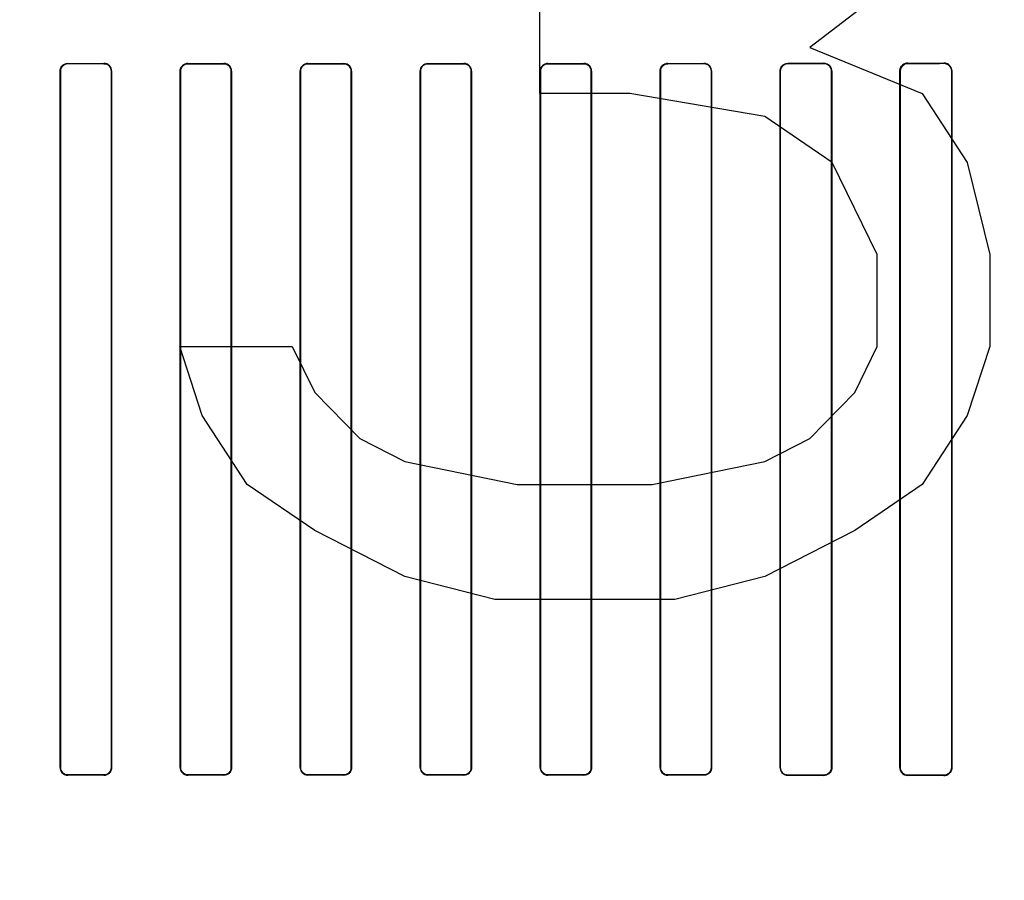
# Model space of a CAD drawing. Header units: millimetres. Extents: x 0 to 297, y 0 to 210.
# Tile 359 of 455: x 242.446 to 242.733, y 157.272 to 157.523. Entities that reach past the tile are written whole.
import ezdxf

# ---------------------------------------------------------------- set-up
doc = ezdxf.new("R2010")
doc.units = ezdxf.units.MM
doc.header["$LTSCALE"] = 16.335
doc.layers.get('0').update_dxf_attribs({"linetype": 'CONTINUOUS'})
for name, color, linetype in [('AXES_REF', 7, 'CONTINUOUS'), ('INTFCLR_1', 7, 'CONTINUOUS'), ('INTFCLR_72935', 7, 'CONTINUOUS')]:
    doc.layers.add(name, color=color, linetype=linetype)

msp = doc.modelspace()

# ---------------------------------------------------------------- linework, layer by layer
at = {"color": 7, "linetype": 'Continuous'}
for p, q in [((242.70297, 157.53494), (242.67672, 157.51483)), ((242.59797, 157.50143), (242.59797, 157.52823)), ((242.67672, 157.51483), (242.70954, 157.50143)), ((242.62422, 157.50143), (242.59797, 157.50143)), ((242.6636, 157.49472), (242.62422, 157.50143)), ((242.70954, 157.50143), (242.72266, 157.48132)), ((242.68329, 157.48132), (242.6636, 157.49472)), ((242.69641, 157.45451), (242.68329, 157.48132)), ((242.72266, 157.48132), (242.72922, 157.45451)), ((242.69641, 157.4277), (242.69641, 157.45451)), ((242.72922, 157.45451), (242.72922, 157.4277)), ((242.49954, 157.4076), (242.49297, 157.4277)), ((242.49297, 157.4277), (242.52579, 157.4277)), ((242.52579, 157.4277), (242.53235, 157.4143)), ((242.68985, 157.4143), (242.69641, 157.4277)), ((242.72922, 157.4277), (242.72266, 157.4076)), ((242.53235, 157.4143), (242.54547, 157.40089)), ((242.67672, 157.40089), (242.68985, 157.4143)), ((242.51266, 157.38749), (242.49954, 157.4076)), ((242.72266, 157.4076), (242.70954, 157.38749)), ((242.54547, 157.40089), (242.5586, 157.39419)), ((242.6636, 157.39419), (242.67672, 157.40089)), ((242.5586, 157.39419), (242.59141, 157.38749)), ((242.63079, 157.38749), (242.6636, 157.39419)), ((242.53235, 157.37408), (242.51266, 157.38749)), ((242.59141, 157.38749), (242.63079, 157.38749)), ((242.70954, 157.38749), (242.68985, 157.37408)), ((242.5586, 157.36068), (242.53235, 157.37408)), ((242.68985, 157.37408), (242.6636, 157.36068)), ((242.58485, 157.35398), (242.5586, 157.36068)), ((242.6636, 157.36068), (242.63735, 157.35398)), ((242.63735, 157.35398), (242.58485, 157.35398))]:
    msp.add_line(p, q, dxfattribs=at)
for radius in [6.78708, 6.7865, 6.74304]:
    msp.add_circle((241.48891, 154.71148), radius, dxfattribs=at)
msp.add_arc((241.48891, 154.71148), 6.72, 278.277129, 261.722871, dxfattribs=at)
at = {"layer": 'AXES_REF', "color": 9, "linetype": 'Continuous'}
msp.add_circle((241.48891, 154.71148), 4.15, dxfattribs=at)
at = {"layer": 'AXES_REF', "color": 7, "linetype": 'Continuous'}
msp.add_arc((241.48891, 154.71148), 6.874, 113.082685, 66.917315, dxfattribs=at)
at = {"layer": 'AXES_REF', "color": 9, "linetype": 'Continuous'}
msp.add_arc((241.48891, 154.71148), 6.19116, 94.411812, 85.588188, dxfattribs=at)
at = {"layer": 'INTFCLR_1', "color": 9, "linetype": 'Continuous'}
for p, q in [((242.46036, 157.51016), (242.46036, 157.51024)), ((242.47086, 157.51023), (242.47086, 157.51015)), ((242.49536, 157.51014), (242.49536, 157.51021)), ((242.50586, 157.5102), (242.50586, 157.51013)), ((242.53036, 157.51012), (242.53036, 157.5102)), ((242.54086, 157.51019), (242.54086, 157.51012)), ((242.56536, 157.51012), (242.56536, 157.51019)), ((242.57586, 157.5102), (242.57586, 157.51012)), ((242.60036, 157.51013), (242.60036, 157.5102)), ((242.61086, 157.51021), (242.61086, 157.51014)), ((242.63536, 157.51015), (242.63536, 157.51023)), ((242.64586, 157.51024), (242.64586, 157.51016)), ((242.67036, 157.51018), (242.67036, 157.51026)), ((242.68086, 157.51027), (242.68086, 157.5102)), ((242.70536, 157.51023), (242.70536, 157.51031)), ((242.71586, 157.51033), (242.71586, 157.51025)), ((242.45809, 157.50797), (242.45816, 157.50797)), ((242.47304, 157.50797), (242.47311, 157.50797)), ((242.49311, 157.50797), (242.49319, 157.50797)), ((242.50802, 157.50797), (242.50809, 157.50797)), ((242.52813, 157.50797), (242.5282, 157.50797)), ((242.54301, 157.50797), (242.54308, 157.50797)), ((242.56313, 157.50797), (242.5632, 157.50797)), ((242.57801, 157.50797), (242.57808, 157.50797)), ((242.59812, 157.50797), (242.59819, 157.50797)), ((242.61302, 157.50797), (242.6131, 157.50797)), ((242.6331, 157.50797), (242.63317, 157.50797)), ((242.64805, 157.50797), (242.64813, 157.50797)), ((242.66807, 157.50797), (242.66814, 157.50797)), ((242.68309, 157.50797), (242.68317, 157.50797)), ((242.70302, 157.50797), (242.7031, 157.50797)), ((242.71814, 157.50797), (242.71822, 157.50797)), ((242.45816, 157.30497), (242.45809, 157.30497)), ((242.47311, 157.30497), (242.47304, 157.30497)), ((242.49319, 157.30497), (242.49311, 157.30497)), ((242.50809, 157.30497), (242.50802, 157.30497)), ((242.5282, 157.30497), (242.52813, 157.30497)), ((242.54308, 157.30497), (242.54301, 157.30497)), ((242.5632, 157.30497), (242.56313, 157.30497)), ((242.57808, 157.30497), (242.57801, 157.30497)), ((242.59819, 157.30497), (242.59812, 157.30497)), ((242.6131, 157.30497), (242.61302, 157.30497)), ((242.63317, 157.30497), (242.6331, 157.30497)), ((242.64813, 157.30497), (242.64805, 157.30497)), ((242.66814, 157.30497), (242.66807, 157.30497)), ((242.68317, 157.30497), (242.68309, 157.30497)), ((242.7031, 157.30497), (242.70302, 157.30497)), ((242.71822, 157.30497), (242.71814, 157.30497)), ((242.46036, 157.3027), (242.46036, 157.30278)), ((242.47086, 157.30279), (242.47086, 157.30271)), ((242.49536, 157.30273), (242.49536, 157.3028)), ((242.50586, 157.30281), (242.50586, 157.30273)), ((242.53036, 157.30274), (242.53036, 157.30281)), ((242.54086, 157.30282), (242.54086, 157.30274)), ((242.56536, 157.30274), (242.56536, 157.30282)), ((242.57586, 157.30281), (242.57586, 157.30274)), ((242.60036, 157.30273), (242.60036, 157.30281)), ((242.61086, 157.3028), (242.61086, 157.30273)), ((242.63536, 157.30271), (242.63536, 157.30279)), ((242.64586, 157.30278), (242.64586, 157.3027)), ((242.67036, 157.30268), (242.67036, 157.30275)), ((242.68086, 157.30274), (242.68086, 157.30266)), ((242.70536, 157.30263), (242.70536, 157.30271)), ((242.71586, 157.30269), (242.71586, 157.30261))]:
    msp.add_line(p, q, dxfattribs=at)
at = {"layer": 'INTFCLR_1', "color": 6, "linetype": 'Continuous'}
for p, q in [((242.45809, 157.50797), (242.45809, 157.30497)), ((242.45816, 157.50797), (242.45816, 157.30497)), ((242.47304, 157.30497), (242.47304, 157.50797)), ((242.47311, 157.30497), (242.47311, 157.50797)), ((242.49311, 157.50797), (242.49311, 157.30497)), ((242.49319, 157.50797), (242.49319, 157.30497)), ((242.50802, 157.30497), (242.50802, 157.50797)), ((242.50809, 157.30497), (242.50809, 157.50797)), ((242.52813, 157.50797), (242.52813, 157.30497)), ((242.5282, 157.50797), (242.5282, 157.30497)), ((242.54301, 157.30497), (242.54301, 157.50797)), ((242.54308, 157.30497), (242.54308, 157.50797)), ((242.56313, 157.50797), (242.56313, 157.30497)), ((242.5632, 157.50797), (242.5632, 157.30497)), ((242.57801, 157.30497), (242.57801, 157.50797)), ((242.57808, 157.30497), (242.57808, 157.50797)), ((242.59812, 157.50797), (242.59812, 157.30497)), ((242.59819, 157.50797), (242.59819, 157.30497)), ((242.61302, 157.30497), (242.61302, 157.50797)), ((242.6131, 157.30497), (242.6131, 157.50797)), ((242.6331, 157.50797), (242.6331, 157.30497)), ((242.63317, 157.50797), (242.63317, 157.30497)), ((242.64805, 157.30497), (242.64805, 157.50797)), ((242.64813, 157.30497), (242.64813, 157.50797)), ((242.66807, 157.50797), (242.66807, 157.30497)), ((242.66814, 157.50797), (242.66814, 157.30497)), ((242.68309, 157.30497), (242.68309, 157.50797)), ((242.68317, 157.30497), (242.68317, 157.50797)), ((242.70302, 157.50797), (242.70302, 157.30497)), ((242.7031, 157.50797), (242.7031, 157.30497)), ((242.71814, 157.30497), (242.71814, 157.50797)), ((242.71822, 157.30497), (242.71822, 157.50797))]:
    msp.add_line(p, q, dxfattribs=at)
for centre, major_axis, start_param, end_param in [((242.55311, 157.51147), (0.36509, 0), -1.827661, -1.798036), ((242.55311, 157.51147), (0.38609, 0), -1.8134, -1.785477), ((242.55311, 157.51147), (0.36509, 0), -1.729645, -1.700582), ((242.55311, 157.51147), (0.38609, 0), -1.720938, -1.693486), ((242.55311, 157.51147), (0.36509, 0), -1.633151, -1.604356), ((242.55311, 157.51147), (0.38609, 0), -1.629755, -1.60253), ((242.55311, 157.51147), (0.36509, 0), -1.537236, -1.508442), ((242.55311, 157.51147), (0.38609, 0), -1.539062, -1.511838), ((242.55311, 157.51147), (0.36509, 0), -1.441011, -1.411947), ((242.55311, 157.51147), (0.38609, 0), -1.448107, -1.420655), ((242.55311, 157.51147), (0.36509, 0), -1.343557, -1.313932), ((242.55311, 157.51147), (0.38609, 0), -1.356116, -1.328192), ((242.55311, 157.51147), (0.36509, 0), -1.243846, -1.213314), ((242.55311, 157.51147), (0.38609, 0), -1.262235, -1.233556), ((242.55311, 157.51147), (0.36509, 0), -1.140627, -1.108745), ((242.55311, 157.51147), (0.38609, 0), -1.165445, -1.135656), ((242.55311, 157.30147), (0.38609, 0), 1.785477, 1.8134), ((242.55311, 157.30147), (0.36509, 0), 1.798036, 1.827661), ((242.55311, 157.30147), (0.38609, 0), 1.693486, 1.720938), ((242.55311, 157.30147), (0.36509, 0), 1.700582, 1.729645), ((242.55311, 157.30147), (0.38609, 0), 1.60253, 1.629755), ((242.55311, 157.30147), (0.36509, 0), 1.604356, 1.633151), ((242.55311, 157.30147), (0.38609, 0), 1.511838, 1.539062), ((242.55311, 157.30147), (0.36509, 0), 1.508442, 1.537236), ((242.55311, 157.30147), (0.38609, 0), 1.420655, 1.448107), ((242.55311, 157.30147), (0.36509, 0), 1.411947, 1.441011), ((242.55311, 157.30147), (0.38609, 0), 1.328192, 1.356116), ((242.55311, 157.30147), (0.36509, 0), 1.313932, 1.343557), ((242.55311, 157.30147), (0.38609, 0), 1.233556, 1.262235), ((242.55311, 157.30147), (0.36509, 0), 1.213314, 1.243846), ((242.55311, 157.30147), (0.38609, 0), 1.135656, 1.165445), ((242.55311, 157.30147), (0.36509, 0), 1.108745, 1.140627)]:
    msp.add_ellipse(centre, major_axis=major_axis, ratio=0.003491, start_param=start_param, end_param=end_param, dxfattribs=at)
for points, knots in [([(242.45809, 157.50797), (242.45809, 157.50849), (242.4585, 157.50968), (242.45972, 157.51024), (242.46036, 157.51024)], [0, 0, 0, 0, 0.448931, 1, 1, 1, 1]), ([(242.46036, 157.51016), (242.45979, 157.51016), (242.45862, 157.50969), (242.45816, 157.50852), (242.45816, 157.50797)], [0, 0, 0, 0, 0.506253, 1, 1, 1, 1]), ([(242.47311, 157.50797), (242.47311, 157.50854), (242.47264, 157.50974), (242.47144, 157.51023), (242.47086, 157.51023)], [0, 0, 0, 0, 0.496563, 1, 1, 1, 1]), ([(242.47304, 157.50797), (242.47304, 157.50847), (242.47264, 157.50962), (242.47147, 157.51015), (242.47086, 157.51015)], [0, 0, 0, 0, 0.450447, 1, 1, 1, 1]), ([(242.49311, 157.50797), (242.49311, 157.50849), (242.49353, 157.50967), (242.49473, 157.51021), (242.49536, 157.51021)], [0, 0, 0, 0, 0.453611, 1, 1, 1, 1]), ([(242.49536, 157.51014), (242.4948, 157.51014), (242.49365, 157.50967), (242.49319, 157.50852), (242.49319, 157.50797)], [0, 0, 0, 0, 0.502967, 1, 1, 1, 1]), ([(242.50809, 157.50797), (242.50809, 157.50854), (242.50762, 157.50973), (242.50643, 157.5102), (242.50586, 157.5102)], [0, 0, 0, 0, 0.499539, 1, 1, 1, 1]), ([(242.50802, 157.50797), (242.50802, 157.50847), (242.50761, 157.50961), (242.50646, 157.51013), (242.50586, 157.51013)], [0, 0, 0, 0, 0.455659, 1, 1, 1, 1]), ([(242.52813, 157.50797), (242.52813, 157.50849), (242.52855, 157.50967), (242.52974, 157.5102), (242.53036, 157.5102)], [0, 0, 0, 0, 0.459315, 1, 1, 1, 1]), ([(242.53036, 157.51012), (242.52981, 157.51012), (242.52866, 157.50966), (242.5282, 157.50852), (242.5282, 157.50797)], [0, 0, 0, 0, 0.501233, 1, 1, 1, 1]), ([(242.54308, 157.50797), (242.54308, 157.50854), (242.54261, 157.50972), (242.54142, 157.51019), (242.54086, 157.51019)], [0, 0, 0, 0, 0.500819, 1, 1, 1, 1]), ([(242.54301, 157.50797), (242.54301, 157.50847), (242.54261, 157.5096), (242.54146, 157.51012), (242.54086, 157.51012)], [0, 0, 0, 0, 0.453813, 1, 1, 1, 1]), ([(242.56313, 157.50797), (242.56313, 157.50848), (242.56354, 157.50966), (242.56474, 157.51019), (242.56536, 157.51019)], [0, 0, 0, 0, 0.453711, 1, 1, 1, 1]), ([(242.56536, 157.51012), (242.56481, 157.51012), (242.56366, 157.50966), (242.5632, 157.50852), (242.5632, 157.50797)], [0, 0, 0, 0, 0.50096, 1, 1, 1, 1]), ([(242.57808, 157.50797), (242.57808, 157.50854), (242.57761, 157.50972), (242.57642, 157.5102), (242.57586, 157.5102)], [0, 0, 0, 0, 0.500481, 1, 1, 1, 1]), ([(242.57801, 157.50797), (242.57801, 157.50847), (242.5776, 157.50961), (242.57645, 157.51012), (242.57586, 157.51012)], [0, 0, 0, 0, 0.459192, 1, 1, 1, 1]), ([(242.59812, 157.50797), (242.59812, 157.50849), (242.59854, 157.50967), (242.59974, 157.5102), (242.60036, 157.5102)], [0, 0, 0, 0, 0.455466, 1, 1, 1, 1]), ([(242.60036, 157.51013), (242.5998, 157.51013), (242.59865, 157.50967), (242.59819, 157.50852), (242.59819, 157.50797)], [0, 0, 0, 0, 0.502135, 1, 1, 1, 1]), ([(242.6131, 157.50797), (242.6131, 157.50854), (242.61262, 157.50973), (242.61143, 157.51021), (242.61086, 157.51021)], [0, 0, 0, 0, 0.498498, 1, 1, 1, 1]), ([(242.61302, 157.50797), (242.61302, 157.50847), (242.61262, 157.50961), (242.61146, 157.51014), (242.61086, 157.51014)], [0, 0, 0, 0, 0.453787, 1, 1, 1, 1]), ([(242.6331, 157.50797), (242.6331, 157.50849), (242.63351, 157.50968), (242.63472, 157.51023), (242.63536, 157.51023)], [0, 0, 0, 0, 0.449916, 1, 1, 1, 1]), ([(242.63536, 157.51015), (242.63479, 157.51015), (242.63363, 157.50968), (242.63317, 157.50852), (242.63317, 157.50797)], [0, 0, 0, 0, 0.504817, 1, 1, 1, 1]), ([(242.64813, 157.50797), (242.64813, 157.50848), (242.64772, 157.50967), (242.6465, 157.51024), (242.64586, 157.51024)], [0, 0, 0, 0, 0.442114, 1, 1, 1, 1]), ([(242.64805, 157.50797), (242.64805, 157.50847), (242.64765, 157.50963), (242.64647, 157.51016), (242.64586, 157.51016)], [0, 0, 0, 0, 0.449607, 1, 1, 1, 1]), ([(242.66807, 157.50797), (242.66807, 157.50849), (242.66848, 157.50969), (242.66971, 157.51026), (242.67036, 157.51026)], [0, 0, 0, 0, 0.444674, 1, 1, 1, 1]), ([(242.67036, 157.51018), (242.66978, 157.51018), (242.6686, 157.5097), (242.66814, 157.50852), (242.66814, 157.50797)], [0, 0, 0, 0, 0.509134, 1, 1, 1, 1]), ([(242.68317, 157.50797), (242.68317, 157.50848), (242.68276, 157.50969), (242.68152, 157.51028), (242.68086, 157.51027)], [0, 0, 0, 0, 0.436745, 1, 1, 1, 1]), ([(242.68309, 157.50797), (242.68309, 157.50847), (242.68269, 157.50964), (242.68149, 157.5102), (242.68086, 157.5102)], [0, 0, 0, 0, 0.438001, 1, 1, 1, 1]), ([(242.70536, 157.51031), (242.7048, 157.51031), (242.70357, 157.50986), (242.70302, 157.50861), (242.70302, 157.50797)], [0, 0, 0, 0, 0.463766, 1, 1, 1, 1]), ([(242.70536, 157.51023), (242.7049, 157.51023), (242.70373, 157.50988), (242.7031, 157.50866), (242.7031, 157.50797)], [0, 0, 0, 0, 0.393954, 1, 1, 1, 1]), ([(242.71822, 157.50797), (242.71822, 157.50848), (242.71781, 157.50972), (242.71654, 157.51033), (242.71586, 157.51033)], [0, 0, 0, 0, 0.429291, 1, 1, 1, 1]), ([(242.71814, 157.50797), (242.71814, 157.50847), (242.71774, 157.50967), (242.71652, 157.51025), (242.71586, 157.51025)], [0, 0, 0, 0, 0.431437, 1, 1, 1, 1]), ([(242.45809, 157.30497), (242.45809, 157.30446), (242.45849, 157.30326), (242.45971, 157.3027), (242.46036, 157.3027)], [0, 0, 0, 0, 0.442115, 1, 1, 1, 1]), ([(242.45816, 157.30497), (242.45816, 157.30447), (242.45857, 157.30331), (242.45974, 157.30278), (242.46036, 157.30278)], [0, 0, 0, 0, 0.449607, 1, 1, 1, 1]), ([(242.47086, 157.30279), (242.47142, 157.30279), (242.47258, 157.30326), (242.47304, 157.30442), (242.47304, 157.30497)], [0, 0, 0, 0, 0.504817, 1, 1, 1, 1]), ([(242.47311, 157.30497), (242.47311, 157.30445), (242.4727, 157.30326), (242.47149, 157.30271), (242.47086, 157.30271)], [0, 0, 0, 0, 0.449916, 1, 1, 1, 1]), ([(242.49311, 157.30497), (242.49311, 157.3044), (242.49359, 157.30321), (242.49478, 157.30273), (242.49536, 157.30273)], [0, 0, 0, 0, 0.498499, 1, 1, 1, 1]), ([(242.49319, 157.30497), (242.49319, 157.30447), (242.49359, 157.30332), (242.49475, 157.3028), (242.49536, 157.3028)], [0, 0, 0, 0, 0.453787, 1, 1, 1, 1]), ([(242.50586, 157.30281), (242.50641, 157.30281), (242.50756, 157.30327), (242.50802, 157.30442), (242.50802, 157.30497)], [0, 0, 0, 0, 0.502137, 1, 1, 1, 1]), ([(242.50809, 157.30497), (242.50809, 157.30445), (242.50767, 157.30327), (242.50648, 157.30273), (242.50586, 157.30273)], [0, 0, 0, 0, 0.455466, 1, 1, 1, 1]), ([(242.52813, 157.30497), (242.52813, 157.3044), (242.5286, 157.30321), (242.52979, 157.30274), (242.53036, 157.30274)], [0, 0, 0, 0, 0.500481, 1, 1, 1, 1]), ([(242.5282, 157.30497), (242.5282, 157.30446), (242.52861, 157.30333), (242.52976, 157.30281), (242.53036, 157.30281)], [0, 0, 0, 0, 0.459192, 1, 1, 1, 1]), ([(242.54086, 157.30282), (242.54141, 157.30282), (242.54255, 157.30328), (242.54301, 157.30442), (242.54301, 157.30497)], [0, 0, 0, 0, 0.500961, 1, 1, 1, 1]), ([(242.54308, 157.30497), (242.54308, 157.30445), (242.54267, 157.30328), (242.54148, 157.30274), (242.54086, 157.30274)], [0, 0, 0, 0, 0.453711, 1, 1, 1, 1]), ([(242.56313, 157.30497), (242.56313, 157.3044), (242.56361, 157.30322), (242.56479, 157.30274), (242.56536, 157.30274)], [0, 0, 0, 0, 0.500819, 1, 1, 1, 1]), ([(242.5632, 157.30497), (242.5632, 157.30447), (242.5636, 157.30334), (242.56476, 157.30282), (242.56536, 157.30282)], [0, 0, 0, 0, 0.453813, 1, 1, 1, 1]), ([(242.57586, 157.30281), (242.57641, 157.30281), (242.57755, 157.30327), (242.57801, 157.30442), (242.57801, 157.30497)], [0, 0, 0, 0, 0.501232, 1, 1, 1, 1]), ([(242.57808, 157.30497), (242.57808, 157.30445), (242.57766, 157.30327), (242.57647, 157.30274), (242.57586, 157.30274)], [0, 0, 0, 0, 0.459316, 1, 1, 1, 1]), ([(242.59812, 157.30497), (242.59812, 157.3044), (242.5986, 157.30321), (242.59979, 157.30273), (242.60036, 157.30273)], [0, 0, 0, 0, 0.499537, 1, 1, 1, 1]), ([(242.59819, 157.30497), (242.59819, 157.30447), (242.5986, 157.30333), (242.59976, 157.30281), (242.60036, 157.30281)], [0, 0, 0, 0, 0.455659, 1, 1, 1, 1]), ([(242.61086, 157.3028), (242.61141, 157.3028), (242.61257, 157.30327), (242.61302, 157.30442), (242.61302, 157.30497)], [0, 0, 0, 0, 0.502968, 1, 1, 1, 1]), ([(242.6131, 157.30497), (242.6131, 157.30445), (242.61268, 157.30327), (242.61148, 157.30273), (242.61086, 157.30273)], [0, 0, 0, 0, 0.453611, 1, 1, 1, 1]), ([(242.6331, 157.30497), (242.6331, 157.3044), (242.63358, 157.3032), (242.63478, 157.30271), (242.63536, 157.30271)], [0, 0, 0, 0, 0.496563, 1, 1, 1, 1]), ([(242.63317, 157.30497), (242.63317, 157.30447), (242.63358, 157.30332), (242.63474, 157.30279), (242.63536, 157.30279)], [0, 0, 0, 0, 0.450447, 1, 1, 1, 1]), ([(242.64586, 157.30278), (242.64642, 157.30278), (242.64759, 157.30325), (242.64805, 157.30442), (242.64805, 157.30497)], [0, 0, 0, 0, 0.506254, 1, 1, 1, 1]), ([(242.64813, 157.30497), (242.64813, 157.30445), (242.64771, 157.30325), (242.64649, 157.3027), (242.64586, 157.3027)], [0, 0, 0, 0, 0.448932, 1, 1, 1, 1]), ([(242.66807, 157.30497), (242.66807, 157.30446), (242.66847, 157.30325), (242.6697, 157.30268), (242.67036, 157.30268)], [0, 0, 0, 0, 0.439306, 1, 1, 1, 1]), ([(242.66814, 157.30497), (242.66814, 157.30447), (242.66854, 157.3033), (242.66973, 157.30275), (242.67036, 157.30275)], [0, 0, 0, 0, 0.445822, 1, 1, 1, 1]), ([(242.68086, 157.30274), (242.68144, 157.30274), (242.68263, 157.30323), (242.68309, 157.30441), (242.68309, 157.30497)], [0, 0, 0, 0, 0.511254, 1, 1, 1, 1]), ([(242.68086, 157.30266), (242.6814, 157.30266), (242.68262, 157.3031), (242.68317, 157.30433), (242.68317, 157.30497)], [0, 0, 0, 0, 0.459212, 1, 1, 1, 1]), ([(242.70302, 157.30497), (242.70302, 157.30445), (242.70343, 157.30322), (242.70468, 157.30263), (242.70536, 157.30263)], [0, 0, 0, 0, 0.432833, 1, 1, 1, 1]), ([(242.7031, 157.30497), (242.7031, 157.30447), (242.70349, 157.30328), (242.70471, 157.30271), (242.70536, 157.30271)], [0, 0, 0, 0, 0.434514, 1, 1, 1, 1]), ([(242.71586, 157.30269), (242.71632, 157.30269), (242.7175, 157.30304), (242.71814, 157.30427), (242.71814, 157.30497)], [0, 0, 0, 0, 0.396505, 1, 1, 1, 1]), ([(242.71586, 157.30261), (242.71642, 157.30261), (242.71767, 157.30306), (242.71822, 157.30433), (242.71822, 157.30497)], [0, 0, 0, 0, 0.467061, 1, 1, 1, 1])]:
    msp.add_open_spline(points, degree=3, knots=knots, dxfattribs=at)
at = {"layer": 'INTFCLR_72935', "color": 9, "linetype": 'Continuous'}
for p, q in [((242.46036, 157.51024), (242.46036, 157.51016)), ((242.47086, 157.51015), (242.47086, 157.51023)), ((242.49536, 157.51021), (242.49536, 157.51014)), ((242.50586, 157.51013), (242.50586, 157.5102)), ((242.53036, 157.5102), (242.53036, 157.51012)), ((242.54086, 157.51012), (242.54086, 157.51019)), ((242.56536, 157.51019), (242.56536, 157.51012)), ((242.57586, 157.51012), (242.57586, 157.5102)), ((242.60036, 157.5102), (242.60036, 157.51013)), ((242.61086, 157.51014), (242.61086, 157.51021)), ((242.63536, 157.51023), (242.63536, 157.51015)), ((242.64586, 157.51016), (242.64586, 157.51024)), ((242.67036, 157.51026), (242.67036, 157.51018)), ((242.68086, 157.5102), (242.68086, 157.51027)), ((242.70536, 157.51031), (242.70536, 157.51023)), ((242.71586, 157.51025), (242.71586, 157.51033)), ((242.45816, 157.50797), (242.45809, 157.50797)), ((242.47311, 157.50797), (242.47304, 157.50797)), ((242.49319, 157.50797), (242.49311, 157.50797)), ((242.50809, 157.50797), (242.50802, 157.50797)), ((242.5282, 157.50797), (242.52813, 157.50797)), ((242.54308, 157.50797), (242.54301, 157.50797)), ((242.5632, 157.50797), (242.56313, 157.50797)), ((242.57808, 157.50797), (242.57801, 157.50797)), ((242.59819, 157.50797), (242.59812, 157.50797)), ((242.6131, 157.50797), (242.61302, 157.50797)), ((242.63317, 157.50797), (242.6331, 157.50797)), ((242.64813, 157.50797), (242.64805, 157.50797)), ((242.66814, 157.50797), (242.66807, 157.50797)), ((242.68317, 157.50797), (242.68309, 157.50797)), ((242.7031, 157.50797), (242.70302, 157.50797)), ((242.71822, 157.50797), (242.71814, 157.50797)), ((242.45809, 157.30497), (242.45816, 157.30497)), ((242.47304, 157.30497), (242.47311, 157.30497)), ((242.49311, 157.30497), (242.49319, 157.30497)), ((242.50802, 157.30497), (242.50809, 157.30497)), ((242.52813, 157.30497), (242.5282, 157.30497)), ((242.54301, 157.30497), (242.54308, 157.30497)), ((242.56313, 157.30497), (242.5632, 157.30497)), ((242.57801, 157.30497), (242.57808, 157.30497)), ((242.59812, 157.30497), (242.59819, 157.30497)), ((242.61302, 157.30497), (242.6131, 157.30497)), ((242.6331, 157.30497), (242.63317, 157.30497)), ((242.64805, 157.30497), (242.64813, 157.30497)), ((242.66807, 157.30497), (242.66814, 157.30497)), ((242.68309, 157.30497), (242.68317, 157.30497)), ((242.70302, 157.30497), (242.7031, 157.30497)), ((242.71814, 157.30497), (242.71822, 157.30497)), ((242.46036, 157.30278), (242.46036, 157.3027)), ((242.47086, 157.30271), (242.47086, 157.30279)), ((242.49536, 157.3028), (242.49536, 157.30273)), ((242.50586, 157.30273), (242.50586, 157.30281)), ((242.53036, 157.30281), (242.53036, 157.30274)), ((242.54086, 157.30274), (242.54086, 157.30282)), ((242.56536, 157.30282), (242.56536, 157.30274)), ((242.57586, 157.30274), (242.57586, 157.30281)), ((242.60036, 157.30281), (242.60036, 157.30273)), ((242.61086, 157.30273), (242.61086, 157.3028)), ((242.63536, 157.30279), (242.63536, 157.30271)), ((242.64586, 157.3027), (242.64586, 157.30278)), ((242.67036, 157.30275), (242.67036, 157.30268)), ((242.68086, 157.30266), (242.68086, 157.30274)), ((242.70536, 157.30271), (242.70536, 157.30263)), ((242.71586, 157.30261), (242.71586, 157.30269))]:
    msp.add_line(p, q, dxfattribs=at)
at = {"layer": 'INTFCLR_72935', "color": 6, "linetype": 'Continuous'}
for p, q in [((242.45809, 157.30497), (242.45809, 157.50797)), ((242.45816, 157.30497), (242.45816, 157.50797)), ((242.47304, 157.50797), (242.47304, 157.30497)), ((242.47311, 157.50797), (242.47311, 157.30497)), ((242.49311, 157.30497), (242.49311, 157.50797)), ((242.49319, 157.30497), (242.49319, 157.50797)), ((242.50802, 157.50797), (242.50802, 157.30497)), ((242.50809, 157.50797), (242.50809, 157.30497)), ((242.52813, 157.30497), (242.52813, 157.50797)), ((242.5282, 157.30497), (242.5282, 157.50797)), ((242.54301, 157.50797), (242.54301, 157.30497)), ((242.54308, 157.50797), (242.54308, 157.30497)), ((242.56313, 157.30497), (242.56313, 157.50797)), ((242.5632, 157.30497), (242.5632, 157.50797)), ((242.57801, 157.50797), (242.57801, 157.30497)), ((242.57808, 157.50797), (242.57808, 157.30497)), ((242.59812, 157.30497), (242.59812, 157.50797)), ((242.59819, 157.30497), (242.59819, 157.50797)), ((242.61302, 157.50797), (242.61302, 157.30497)), ((242.6131, 157.50797), (242.6131, 157.30497)), ((242.6331, 157.30497), (242.6331, 157.50797)), ((242.63317, 157.30497), (242.63317, 157.50797)), ((242.64805, 157.50797), (242.64805, 157.30497)), ((242.64813, 157.50797), (242.64813, 157.30497)), ((242.66807, 157.30497), (242.66807, 157.50797)), ((242.66814, 157.30497), (242.66814, 157.50797)), ((242.68309, 157.50797), (242.68309, 157.30497)), ((242.68317, 157.50797), (242.68317, 157.30497)), ((242.70302, 157.30497), (242.70302, 157.50797)), ((242.7031, 157.30497), (242.7031, 157.50797)), ((242.71814, 157.50797), (242.71814, 157.30497)), ((242.71822, 157.50797), (242.71822, 157.30497))]:
    msp.add_line(p, q, dxfattribs=at)
for centre, major_axis, start_param, end_param in [((242.55311, 157.51147), (0.36509, 0), -1.827661, -1.798036), ((242.55311, 157.51147), (0.38609, 0), -1.8134, -1.785477), ((242.55311, 157.51147), (0.36509, 0), -1.729645, -1.700582), ((242.55311, 157.51147), (0.38609, 0), -1.720938, -1.693486), ((242.55311, 157.51147), (0.36509, 0), -1.633151, -1.604356), ((242.55311, 157.51147), (0.38609, 0), -1.629755, -1.60253), ((242.55311, 157.51147), (0.36509, 0), -1.537236, -1.508442), ((242.55311, 157.51147), (0.38609, 0), -1.539062, -1.511838), ((242.55311, 157.51147), (0.36509, 0), -1.441011, -1.411947), ((242.55311, 157.51147), (0.38609, 0), -1.448107, -1.420655), ((242.55311, 157.51147), (0.36509, 0), -1.343557, -1.313932), ((242.55311, 157.51147), (0.38609, 0), -1.356116, -1.328192), ((242.55311, 157.51147), (0.36509, 0), -1.243846, -1.213314), ((242.55311, 157.51147), (0.38609, 0), -1.262235, -1.233556), ((242.55311, 157.51147), (0.36509, 0), -1.140627, -1.108745), ((242.55311, 157.51147), (0.38609, 0), -1.165445, -1.135656), ((242.55311, 157.30147), (0.38609, 0), 1.785477, 1.8134), ((242.55311, 157.30147), (0.36509, 0), 1.798036, 1.827661), ((242.55311, 157.30147), (0.38609, 0), 1.693486, 1.720938), ((242.55311, 157.30147), (0.36509, 0), 1.700582, 1.729645), ((242.55311, 157.30147), (0.38609, 0), 1.60253, 1.629755), ((242.55311, 157.30147), (0.36509, 0), 1.604356, 1.633151), ((242.55311, 157.30147), (0.38609, 0), 1.511838, 1.539062), ((242.55311, 157.30147), (0.36509, 0), 1.508442, 1.537236), ((242.55311, 157.30147), (0.38609, 0), 1.420655, 1.448107), ((242.55311, 157.30147), (0.36509, 0), 1.411947, 1.441011), ((242.55311, 157.30147), (0.38609, 0), 1.328192, 1.356116), ((242.55311, 157.30147), (0.36509, 0), 1.313932, 1.343557), ((242.55311, 157.30147), (0.38609, 0), 1.233556, 1.262235), ((242.55311, 157.30147), (0.36509, 0), 1.213314, 1.243846), ((242.55311, 157.30147), (0.38609, 0), 1.135656, 1.165445), ((242.55311, 157.30147), (0.36509, 0), 1.108745, 1.140627)]:
    msp.add_ellipse(centre, major_axis=major_axis, ratio=0.003491, start_param=start_param, end_param=end_param, dxfattribs=at)
for points, knots in [([(242.45809, 157.50797), (242.45809, 157.50848), (242.45849, 157.50967), (242.45971, 157.51024), (242.46036, 157.51024)], [0, 0, 0, 0, 0.442114, 1, 1, 1, 1]), ([(242.45816, 157.50797), (242.45816, 157.50847), (242.45857, 157.50963), (242.45974, 157.51016), (242.46036, 157.51016)], [0, 0, 0, 0, 0.449607, 1, 1, 1, 1]), ([(242.47311, 157.50797), (242.47311, 157.50849), (242.4727, 157.50968), (242.47149, 157.51023), (242.47086, 157.51023)], [0, 0, 0, 0, 0.449916, 1, 1, 1, 1]), ([(242.47086, 157.51015), (242.47142, 157.51015), (242.47258, 157.50967), (242.47304, 157.50852), (242.47304, 157.50797)], [0, 0, 0, 0, 0.508383, 1, 1, 1, 1]), ([(242.49536, 157.51021), (242.49477, 157.51021), (242.49358, 157.50972), (242.49311, 157.50853), (242.49311, 157.50797)], [0, 0, 0, 0, 0.509349, 1, 1, 1, 1]), ([(242.49319, 157.50797), (242.49319, 157.50847), (242.49359, 157.50961), (242.49475, 157.51014), (242.49536, 157.51014)], [0, 0, 0, 0, 0.453787, 1, 1, 1, 1]), ([(242.50809, 157.50797), (242.50809, 157.50849), (242.50767, 157.50967), (242.50648, 157.5102), (242.50586, 157.5102)], [0, 0, 0, 0, 0.455466, 1, 1, 1, 1]), ([(242.50586, 157.51013), (242.50642, 157.51013), (242.50757, 157.50966), (242.50802, 157.50851), (242.50802, 157.50797)], [0, 0, 0, 0, 0.510179, 1, 1, 1, 1]), ([(242.53036, 157.5102), (242.52977, 157.5102), (242.52859, 157.50971), (242.52813, 157.50852), (242.52813, 157.50797)], [0, 0, 0, 0, 0.511746, 1, 1, 1, 1]), ([(242.5282, 157.50797), (242.5282, 157.50847), (242.52861, 157.50961), (242.52976, 157.51012), (242.53036, 157.51012)], [0, 0, 0, 0, 0.459192, 1, 1, 1, 1]), ([(242.54308, 157.50797), (242.54308, 157.50848), (242.54267, 157.50966), (242.54148, 157.51019), (242.54086, 157.51019)], [0, 0, 0, 0, 0.453711, 1, 1, 1, 1]), ([(242.54086, 157.51012), (242.54141, 157.51012), (242.54256, 157.50965), (242.54301, 157.50851), (242.54301, 157.50797)], [0, 0, 0, 0, 0.506381, 1, 1, 1, 1]), ([(242.56536, 157.51019), (242.56478, 157.51019), (242.5636, 157.50971), (242.56313, 157.50853), (242.56313, 157.50797)], [0, 0, 0, 0, 0.506297, 1, 1, 1, 1]), ([(242.5632, 157.50797), (242.5632, 157.50847), (242.5636, 157.5096), (242.56476, 157.51012), (242.56536, 157.51012)], [0, 0, 0, 0, 0.453813, 1, 1, 1, 1]), ([(242.57808, 157.50797), (242.57808, 157.50849), (242.57766, 157.50967), (242.57647, 157.5102), (242.57586, 157.5102)], [0, 0, 0, 0, 0.459315, 1, 1, 1, 1]), ([(242.57586, 157.51012), (242.57642, 157.51012), (242.57757, 157.50965), (242.57801, 157.50851), (242.57801, 157.50797)], [0, 0, 0, 0, 0.511587, 1, 1, 1, 1]), ([(242.60036, 157.5102), (242.59977, 157.5102), (242.59858, 157.50971), (242.59812, 157.50853), (242.59812, 157.50797)], [0, 0, 0, 0, 0.510275, 1, 1, 1, 1]), ([(242.59819, 157.50797), (242.59819, 157.50847), (242.5986, 157.50961), (242.59976, 157.51013), (242.60036, 157.51013)], [0, 0, 0, 0, 0.455659, 1, 1, 1, 1]), ([(242.6131, 157.50797), (242.6131, 157.50849), (242.61268, 157.50967), (242.61148, 157.51021), (242.61086, 157.51021)], [0, 0, 0, 0, 0.453611, 1, 1, 1, 1]), ([(242.61086, 157.51014), (242.61142, 157.51014), (242.61257, 157.50966), (242.61302, 157.50851), (242.61302, 157.50797)], [0, 0, 0, 0, 0.509046, 1, 1, 1, 1]), ([(242.63536, 157.51023), (242.63477, 157.51023), (242.63357, 157.50973), (242.6331, 157.50853), (242.6331, 157.50797)], [0, 0, 0, 0, 0.508852, 1, 1, 1, 1]), ([(242.63317, 157.50797), (242.63317, 157.50847), (242.63358, 157.50962), (242.63474, 157.51015), (242.63536, 157.51015)], [0, 0, 0, 0, 0.450447, 1, 1, 1, 1]), ([(242.64813, 157.50797), (242.64813, 157.50849), (242.64771, 157.50968), (242.64649, 157.51024), (242.64586, 157.51024)], [0, 0, 0, 0, 0.448931, 1, 1, 1, 1]), ([(242.64586, 157.51016), (242.64643, 157.51016), (242.6476, 157.50968), (242.64805, 157.50851), (242.64805, 157.50797)], [0, 0, 0, 0, 0.512262, 1, 1, 1, 1]), ([(242.66807, 157.50797), (242.66807, 157.50848), (242.66847, 157.50969), (242.6697, 157.51026), (242.67036, 157.51026)], [0, 0, 0, 0, 0.439306, 1, 1, 1, 1]), ([(242.66814, 157.50797), (242.66814, 157.50847), (242.66854, 157.50964), (242.66973, 157.51018), (242.67036, 157.51018)], [0, 0, 0, 0, 0.445822, 1, 1, 1, 1]), ([(242.68317, 157.50797), (242.68317, 157.50849), (242.68275, 157.5097), (242.68151, 157.51028), (242.68086, 157.51027)], [0, 0, 0, 0, 0.443145, 1, 1, 1, 1]), ([(242.68086, 157.5102), (242.68131, 157.5102), (242.68247, 157.50985), (242.68309, 157.50865), (242.68309, 157.50797)], [0, 0, 0, 0, 0.397667, 1, 1, 1, 1]), ([(242.70302, 157.50797), (242.70302, 157.50848), (242.70343, 157.50971), (242.70468, 157.51031), (242.70536, 157.51031)], [0, 0, 0, 0, 0.432834, 1, 1, 1, 1]), ([(242.7031, 157.50797), (242.7031, 157.50847), (242.7035, 157.50966), (242.70471, 157.51023), (242.70536, 157.51023)], [0, 0, 0, 0, 0.438506, 1, 1, 1, 1]), ([(242.71822, 157.50797), (242.71822, 157.50849), (242.71781, 157.50973), (242.71654, 157.51033), (242.71586, 157.51033)], [0, 0, 0, 0, 0.434167, 1, 1, 1, 1]), ([(242.71586, 157.51025), (242.71633, 157.51025), (242.71752, 157.50989), (242.71814, 157.50866), (242.71814, 157.50797)], [0, 0, 0, 0, 0.404562, 1, 1, 1, 1]), ([(242.45809, 157.30497), (242.45809, 157.30445), (242.4585, 157.30325), (242.45972, 157.3027), (242.46036, 157.3027)], [0, 0, 0, 0, 0.448932, 1, 1, 1, 1]), ([(242.46036, 157.30278), (242.45978, 157.30278), (242.45861, 157.30326), (242.45816, 157.30442), (242.45816, 157.30497)], [0, 0, 0, 0, 0.512262, 1, 1, 1, 1]), ([(242.47304, 157.30497), (242.47304, 157.30447), (242.47264, 157.30332), (242.47147, 157.30279), (242.47086, 157.30279)], [0, 0, 0, 0, 0.450447, 1, 1, 1, 1]), ([(242.47086, 157.30271), (242.47144, 157.30271), (242.47264, 157.3032), (242.47311, 157.3044), (242.47311, 157.30497)], [0, 0, 0, 0, 0.508852, 1, 1, 1, 1]), ([(242.49311, 157.30497), (242.49311, 157.30445), (242.49353, 157.30327), (242.49473, 157.30273), (242.49536, 157.30273)], [0, 0, 0, 0, 0.453611, 1, 1, 1, 1]), ([(242.49536, 157.3028), (242.49479, 157.3028), (242.49364, 157.30327), (242.49319, 157.30443), (242.49319, 157.30497)], [0, 0, 0, 0, 0.509046, 1, 1, 1, 1]), ([(242.50802, 157.30497), (242.50802, 157.30447), (242.50761, 157.30333), (242.50646, 157.30281), (242.50586, 157.30281)], [0, 0, 0, 0, 0.455659, 1, 1, 1, 1]), ([(242.50586, 157.30273), (242.50644, 157.30273), (242.50763, 157.30322), (242.50809, 157.30441), (242.50809, 157.30497)], [0, 0, 0, 0, 0.510275, 1, 1, 1, 1]), ([(242.52813, 157.30497), (242.52813, 157.30445), (242.52855, 157.30327), (242.52974, 157.30274), (242.53036, 157.30274)], [0, 0, 0, 0, 0.459316, 1, 1, 1, 1]), ([(242.53036, 157.30281), (242.52979, 157.30281), (242.52865, 157.30329), (242.5282, 157.30443), (242.5282, 157.30497)], [0, 0, 0, 0, 0.511587, 1, 1, 1, 1]), ([(242.54301, 157.30497), (242.54301, 157.30447), (242.54261, 157.30334), (242.54146, 157.30282), (242.54086, 157.30282)], [0, 0, 0, 0, 0.453813, 1, 1, 1, 1]), ([(242.54086, 157.30274), (242.54143, 157.30274), (242.54262, 157.30323), (242.54308, 157.30441), (242.54308, 157.30497)], [0, 0, 0, 0, 0.506297, 1, 1, 1, 1]), ([(242.56313, 157.30497), (242.56313, 157.30445), (242.56354, 157.30328), (242.56474, 157.30274), (242.56536, 157.30274)], [0, 0, 0, 0, 0.453711, 1, 1, 1, 1]), ([(242.56536, 157.30282), (242.5648, 157.30282), (242.56365, 157.30328), (242.5632, 157.30443), (242.5632, 157.30497)], [0, 0, 0, 0, 0.506381, 1, 1, 1, 1]), ([(242.57801, 157.30497), (242.57801, 157.30446), (242.5776, 157.30333), (242.57645, 157.30281), (242.57586, 157.30281)], [0, 0, 0, 0, 0.459192, 1, 1, 1, 1]), ([(242.57586, 157.30274), (242.57644, 157.30274), (242.57762, 157.30323), (242.57808, 157.30441), (242.57808, 157.30497)], [0, 0, 0, 0, 0.511746, 1, 1, 1, 1]), ([(242.59812, 157.30497), (242.59812, 157.30445), (242.59854, 157.30327), (242.59974, 157.30273), (242.60036, 157.30273)], [0, 0, 0, 0, 0.455466, 1, 1, 1, 1]), ([(242.60036, 157.30281), (242.59979, 157.30281), (242.59864, 157.30328), (242.59819, 157.30443), (242.59819, 157.30497)], [0, 0, 0, 0, 0.510179, 1, 1, 1, 1]), ([(242.61302, 157.30497), (242.61302, 157.30447), (242.61262, 157.30332), (242.61146, 157.3028), (242.61086, 157.3028)], [0, 0, 0, 0, 0.453787, 1, 1, 1, 1]), ([(242.61086, 157.30273), (242.61144, 157.30273), (242.61263, 157.30322), (242.6131, 157.30441), (242.6131, 157.30497)], [0, 0, 0, 0, 0.509349, 1, 1, 1, 1]), ([(242.6331, 157.30497), (242.6331, 157.30445), (242.63351, 157.30326), (242.63472, 157.30271), (242.63536, 157.30271)], [0, 0, 0, 0, 0.449916, 1, 1, 1, 1]), ([(242.63536, 157.30279), (242.63479, 157.30279), (242.63363, 157.30326), (242.63317, 157.30442), (242.63317, 157.30497)], [0, 0, 0, 0, 0.508383, 1, 1, 1, 1]), ([(242.64813, 157.30497), (242.64813, 157.30446), (242.64772, 157.30326), (242.6465, 157.3027), (242.64586, 157.3027)], [0, 0, 0, 0, 0.442115, 1, 1, 1, 1]), ([(242.64805, 157.30497), (242.64805, 157.30447), (242.64765, 157.30331), (242.64647, 157.30278), (242.64586, 157.30278)], [0, 0, 0, 0, 0.449607, 1, 1, 1, 1]), ([(242.66807, 157.30497), (242.66807, 157.30445), (242.66848, 157.30324), (242.66971, 157.30268), (242.67036, 157.30268)], [0, 0, 0, 0, 0.444674, 1, 1, 1, 1]), ([(242.67036, 157.30275), (242.66978, 157.30275), (242.6686, 157.30324), (242.66814, 157.30442), (242.66814, 157.30497)], [0, 0, 0, 0, 0.512924, 1, 1, 1, 1]), ([(242.68317, 157.30497), (242.68317, 157.30445), (242.68276, 157.30324), (242.68152, 157.30266), (242.68086, 157.30266)], [0, 0, 0, 0, 0.436747, 1, 1, 1, 1]), ([(242.68309, 157.30497), (242.68309, 157.30446), (242.68268, 157.30329), (242.68149, 157.30274), (242.68086, 157.30274)], [0, 0, 0, 0, 0.443691, 1, 1, 1, 1]), ([(242.70302, 157.30497), (242.70302, 157.30445), (242.70343, 157.30322), (242.70468, 157.30263), (242.70536, 157.30263)], [0, 0, 0, 0, 0.43647, 1, 1, 1, 1]), ([(242.70536, 157.30271), (242.7049, 157.30271), (242.70372, 157.30306), (242.7031, 157.30428), (242.7031, 157.30497)], [0, 0, 0, 0, 0.400765, 1, 1, 1, 1]), ([(242.71822, 157.30497), (242.71822, 157.30445), (242.71781, 157.30321), (242.71654, 157.30261), (242.71586, 157.30261)], [0, 0, 0, 0, 0.429291, 1, 1, 1, 1]), ([(242.71814, 157.30497), (242.71814, 157.30446), (242.71773, 157.30326), (242.71651, 157.30269), (242.71586, 157.30269)], [0, 0, 0, 0, 0.436653, 1, 1, 1, 1])]:
    msp.add_open_spline(points, degree=3, knots=knots, dxfattribs=at)

doc.saveas('drawing.dxf')
